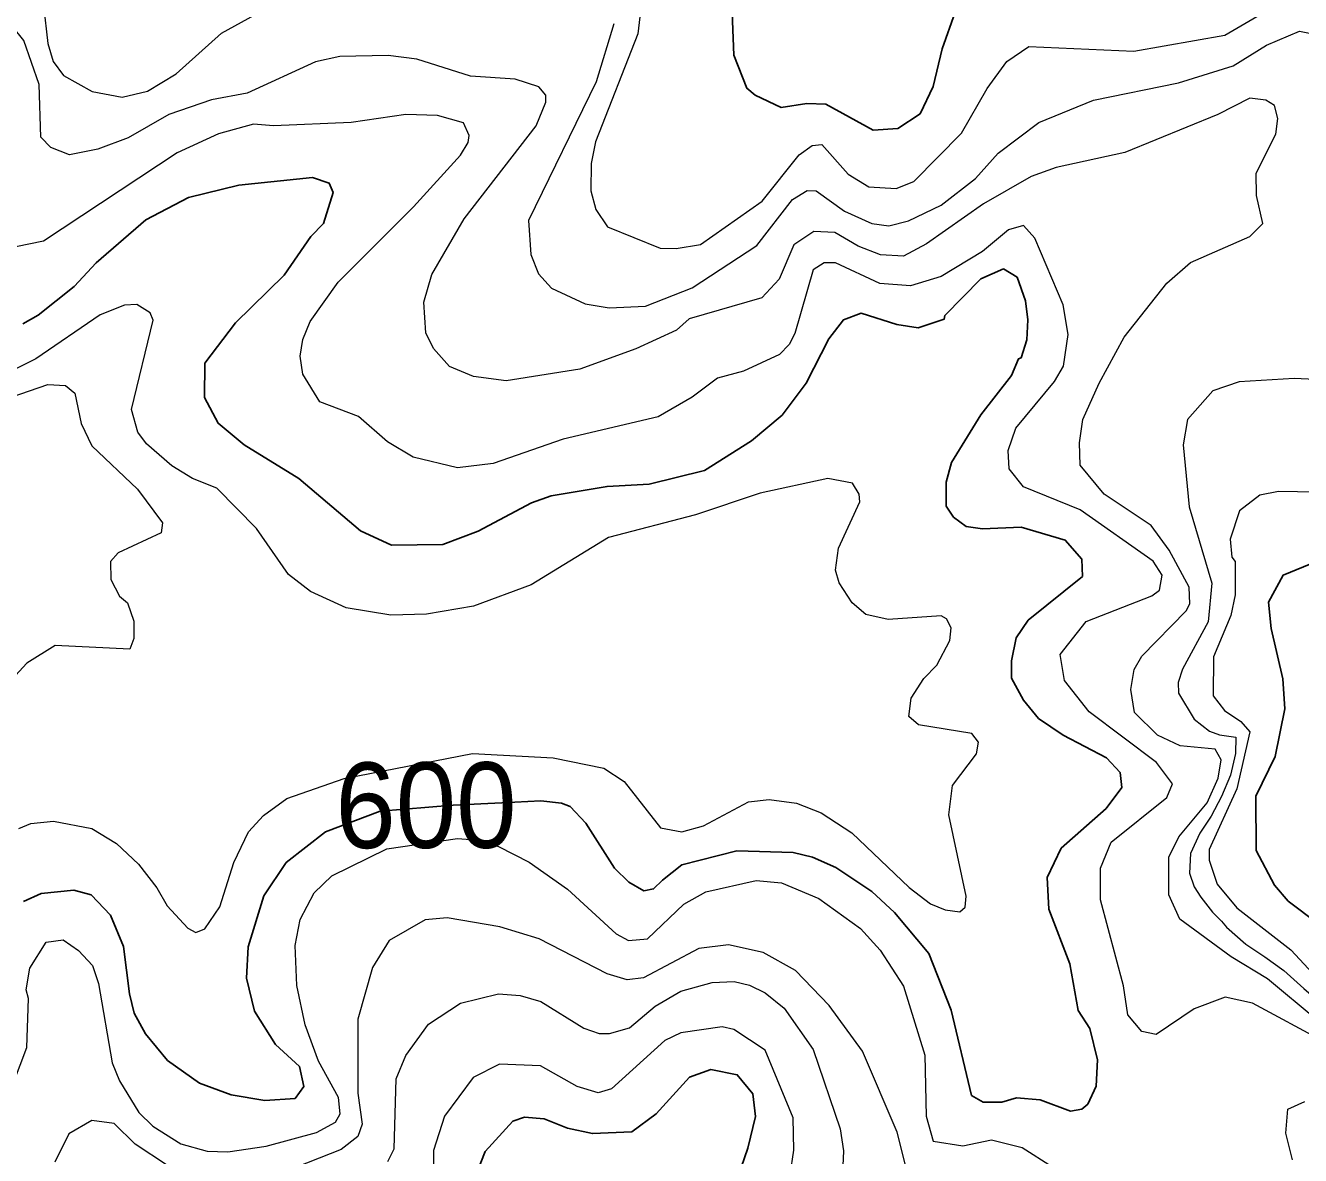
# Model space of a CAD drawing. Extents: x 673.3 to 698.5, y 6984.3 to 7012.3.
# Drawn here: x 674.46 to 675.652, y 7000.221 to 7001.278 of the extents above; entities that cross this region are included whole.
import ezdxf
from ezdxf.enums import TextEntityAlignment as Align

# ---------------------------------------------------------------- set-up
doc = ezdxf.new("R2010")
doc.units = 0
doc.header["$LTSCALE"] = 0.032
doc.layers.add('1', color=7, linetype='Continuous', lineweight=25)
doc.layers.add('2', color=7, linetype='Continuous', lineweight=13)
doc.layers.add('61', color=7, linetype='Continuous')

msp = doc.modelspace()

# ---------------------------------------------------------------- linework, layer by layer
at = {"layer": '1'}
for points in [[(675.3295, 7001.2906), (675.3173, 7001.2562), (675.3089, 7001.2209), (675.2966, 7001.1955), (675.2757, 7001.1817), (675.2526, 7001.18), (675.2083, 7001.2043), (675.1907, 7001.2052), (675.1666, 7001.2012), (675.1422, 7001.2127), (675.1344, 7001.2193), (675.1223, 7001.2503), (675.119, 7001.3379)], [(674.4572, 7000.9989), (674.4714, 7001.0069), (674.5053, 7001.0338), (674.5259, 7001.0559), (674.5724, 7001.0961), (674.6123, 7001.1171), (674.6594, 7001.1286), (674.7281, 7001.1359), (674.7439, 7001.1304), (674.7475, 7001.1218), (674.7385, 7001.0926), (674.7266, 7001.0806), (674.7018, 7001.0445), (674.6562, 7000.9997), (674.6274, 7000.9619), (674.6271, 7000.9299), (674.64, 7000.9058), (674.6643, 7000.8857), (674.7154, 7000.854), (674.7732, 7000.8052), (674.802, 7000.7916), (674.85, 7000.7923), (674.8833, 7000.8047), (674.9331, 7000.8313), (674.9516, 7000.838), (675.0037, 7000.8467), (675.0432, 7000.8489), (675.0949, 7000.8617), (675.1388, 7000.8894), (675.1676, 7000.9134), (675.1901, 7000.9432), (675.2113, 7000.9848), (675.2248, 7001.0027), (675.2415, 7001.0087), (675.2747, 7000.9981), (675.2949, 7000.9952), (675.319, 7001.0032), (675.3196, 7001.0066), (675.3535, 7001.041), (675.3745, 7001.0502)], [(675.3745, 7001.0502), (675.3874, 7001.0425), (675.3951, 7001.0203), (675.3975, 7001.0027), (675.3965, 7000.9838), (675.3911, 7000.9671), (675.3885, 7000.9661), (675.3821, 7000.9504), (675.3534, 7000.9138), (675.3261, 7000.8691), (675.321, 7000.8506), (675.3209, 7000.8281), (675.3279, 7000.8179), (675.3397, 7000.8093), (675.3549, 7000.807), (675.391, 7000.8086), (675.4324, 7000.7964), (675.4478, 7000.7786), (675.4484, 7000.7625), (675.3976, 7000.7214), (675.3866, 7000.705), (675.3822, 7000.6835), (675.3822, 7000.6673), (675.3932, 7000.6467), (675.4074, 7000.6296), (675.4304, 7000.6138), (675.4709, 7000.5927), (675.4838, 7000.5789), (675.4854, 7000.5648), (675.4705, 7000.5453), (675.4286, 7000.5081), (675.4156, 7000.4806), (675.417, 7000.4512), (675.4366, 7000.3998), (675.4444, 7000.3564), (675.4553, 7000.3394), (675.4627, 7000.3102), (675.4612, 7000.2855), (675.4535, 7000.2685), (675.448, 7000.2639), (675.4374, 7000.2622), (675.409, 7000.2727), (675.3869, 7000.2744), (675.3731, 7000.2704), (675.3556, 7000.2704), (675.3448, 7000.2768), (675.3257, 7000.3566), (675.3047, 7000.4095), (675.2727, 7000.4481), (675.2514, 7000.4675), (675.2178, 7000.49), (675.1959, 7000.4998), (675.1777, 7000.504), (675.1253, 7000.5056), (675.0737, 7000.4927), (675.0557, 7000.4783), (675.0472, 7000.47), (675.038, 7000.4682), (675.024, 7000.4762), (675.0108, 7000.4893), (674.9838, 7000.5317), (674.9692, 7000.5471), (674.961, 7000.5504), (674.9417, 7000.5525), (674.9052, 7000.5505), (674.8599, 7000.5484), (674.7914, 7000.5429), (674.7402, 7000.5234), (674.7035, 7000.4947), (674.6827, 7000.4636), (674.6679, 7000.4157), (674.6663, 7000.3864), (674.6738, 7000.3556), (674.6935, 7000.3244), (674.716, 7000.304), (674.72, 7000.2852), (674.7119, 7000.2738), (674.6835, 7000.272), (674.652, 7000.2772), (674.6226, 7000.2881), (674.5926, 7000.3096), (674.572, 7000.3344), (674.5614, 7000.3538), (674.5569, 7000.3717), (674.5514, 7000.416), (674.5392, 7000.4454), (674.521, 7000.4645), (674.505, 7000.469), (674.4744, 7000.4658), (674.4579, 7000.4584)], [(675.6965, 7000.4169), (675.6408, 7000.4587), (675.628, 7000.4735), (675.6109, 7000.5059), (675.6108, 7000.5568), (675.6289, 7000.5939), (675.6378, 7000.6385), (675.6359, 7000.6667), (675.6249, 7000.7138), (675.6225, 7000.7383), (675.6362, 7000.7636), (675.6744, 7000.7792)], [(674.8789, 7000.1966), (674.8898, 7000.2244), (674.9157, 7000.2527), (674.9266, 7000.2563), (674.9448, 7000.2548), (674.9666, 7000.246), (674.99, 7000.241), (675.027, 7000.2426), (675.0496, 7000.2594), (675.0808, 7000.2939), (675.1008, 7000.3011), (675.1255, 7000.2962), (675.1401, 7000.2784), (675.1427, 7000.2572), (675.1354, 7000.2275), (675.1166, 7000.1731)]]:
    msp.add_lwpolyline(points, dxfattribs=at)
at = {"layer": '2'}
for points in [[(675.0376, 7001.3129), (675.0324, 7001.2701), (674.993, 7001.1692), (674.9888, 7001.149), (674.9887, 7001.1232), (674.9931, 7001.106), (675.0041, 7001.0897), (675.0534, 7001.0698), (675.0685, 7001.0692), (675.0911, 7001.0732), (675.1487, 7001.1135), (675.1834, 7001.157), (675.1957, 7001.1658), (675.2047, 7001.1666), (675.2293, 7001.1389), (675.2487, 7001.1272), (675.2741, 7001.1254), (675.2908, 7001.1319), (675.3353, 7001.1772), (675.3594, 7001.219), (675.3777, 7001.2445), (675.3984, 7001.2583), (675.4964, 7001.2541), (675.5817, 7001.269), (675.6266, 7001.2953)], [(674.9178, 7001.2278), (674.8761, 7001.2305), (674.8258, 7001.2466), (674.7989, 7001.2499), (674.7539, 7001.2491), (674.7311, 7001.2441), (674.6672, 7001.2147), (674.6337, 7001.2084), (674.5937, 7001.1948), (674.5557, 7001.1728), (674.5273, 7001.1624), (674.5009, 7001.1571), (674.4833, 7001.1639), (674.4741, 7001.1735), (674.4724, 7001.2227), (674.458, 7001.264), (674.4477, 7001.2769), (674.4352, 7001.2793), (674.4241, 7001.2761), (674.4066, 7001.2627), (674.3866, 7001.2541), (674.3188, 7001.2521), (674.2891, 7001.2603), (674.2699, 7001.2886)], [(674.4766, 7001.2969), (674.4806, 7001.2611), (674.4857, 7001.2442), (674.4953, 7001.2313), (674.522, 7001.2163), (674.55, 7001.2109), (674.5737, 7001.2167), (674.6005, 7001.2328), (674.643, 7001.2708), (674.6742, 7001.2881)], [(675.01, 7001.2797), (674.9935, 7001.2253), (674.9301, 7001.0957)], [(674.9301, 7001.0957), (674.9323, 7001.0638), (674.9396, 7001.0455), (674.9517, 7001.0323), (674.9832, 7001.0176), (675.0057, 7001.0139), (675.0398, 7001.0155), (675.0833, 7001.0325), (675.144, 7001.0723), (675.1773, 7001.1153), (675.1908, 7001.1237), (675.1995, 7001.1233), (675.2259, 7001.1044), (675.2513, 7001.0927), (675.2672, 7001.0905), (675.2856, 7001.0952), (675.3164, 7001.11), (675.3485, 7001.1349), (675.3696, 7001.1586), (675.4076, 7001.1873), (675.4589, 7001.2082), (675.5382, 7001.2245), (675.5894, 7001.2402), (675.6207, 7001.2595), (675.6516, 7001.2727), (675.6719, 7001.2686)], [(675.6681, 7000.3473), (675.6215, 7000.3859), (675.5877, 7000.4064), (675.5396, 7000.4418), (675.5292, 7000.4645), (675.5292, 7000.4998), (675.5385, 7000.5187), (675.5651, 7000.5506), (675.5755, 7000.5736), (675.5783, 7000.5908), (675.5725, 7000.6007), (675.54, 7000.604), (675.5188, 7000.6138), (675.4972, 7000.6351), (675.4937, 7000.6567), (675.497, 7000.6755), (675.504, 7000.6878), (675.5455, 7000.7302), (675.549, 7000.7367), (675.5483, 7000.7525), (675.5296, 7000.7872), (675.5126, 7000.81), (675.4687, 7000.8393), (675.4464, 7000.8667), (675.4457, 7000.8874), (675.4488, 7000.9093), (675.464, 7000.9432), (675.4875, 7000.9865), (675.5273, 7001.0369), (675.5497, 7001.0562), (675.6052, 7001.0807), (675.6172, 7001.0927), (675.6114, 7001.1191), (675.611, 7001.1397), (675.6295, 7001.1764), (675.6313, 7001.1909), (675.628, 7001.2032), (675.6201, 7001.2082), (675.6051, 7001.2099), (675.575, 7001.1946), (675.4881, 7001.1593), (675.4239, 7001.145), (675.4005, 7001.1366), (675.3558, 7001.1111), (675.3025, 7001.0736), (675.281, 7001.0621), (675.2594, 7001.0635), (675.2385, 7001.0714), (675.2167, 7001.0844), (675.1973, 7001.0853), (675.1785, 7001.0729), (675.1648, 7001.0405), (675.1485, 7001.0232), (675.0806, 7001.0034), (675.0686, 7000.9929), (675.0308, 7000.9754), (674.9784, 7000.9563), (674.9094, 7000.9455), (674.8789, 7000.9496), (674.8563, 7000.9589), (674.8415, 7000.9759), (674.8343, 7000.9904), (674.8323, 7001.0192), (674.8398, 7001.0449), (674.87, 7001.0972), (674.9375, 7001.1842), (674.9464, 7001.2063), (674.9464, 7001.213), (674.9399, 7001.2206), (674.9178, 7001.2278)], [(675.1794, 7000.9897), (675.1742, 7000.9794), (675.1652, 7000.9702), (675.1315, 7000.9547), (675.1071, 7000.9479), (675.0835, 7000.9301), (675.0517, 7000.9118), (674.9627, 7000.8908), (674.8972, 7000.868), (674.8639, 7000.8641), (674.8225, 7000.8742), (674.7982, 7000.8883), (674.7713, 7000.912), (674.735, 7000.9258), (674.7192, 7000.9519), (674.7168, 7000.9685), (674.7191, 7000.9842), (674.7259, 7001.0011), (674.7523, 7001.038), (674.8226, 7001.1082), (674.8667, 7001.1566), (674.8738, 7001.1685), (674.8746, 7001.1752), (674.8696, 7001.1871), (674.8451, 7001.1938), (674.8155, 7001.1946), (674.7643, 7001.1873), (674.6917, 7001.1841), (674.6729, 7001.1856), (674.6402, 7001.1766), (674.6017, 7001.159), (674.4764, 7001.0761), (674.4507, 7001.0709)], [(675.6759, 7000.3263), (675.6077, 7000.3631), (675.582, 7000.3687), (675.5529, 7000.3578), (675.5175, 7000.3338), (675.5041, 7000.3365), (675.491, 7000.3523), (675.487, 7000.3793), (675.4652, 7000.4597), (675.4652, 7000.4896), (675.4752, 7000.5139), (675.5273, 7000.5557), (675.5326, 7000.5685), (675.5177, 7000.5884), (675.4549, 7000.6357), (675.4318, 7000.6652), (675.4277, 7000.6893), (675.452, 7000.7204), (675.5134, 7000.7444), (675.5206, 7000.7497), (675.5229, 7000.7635), (675.5146, 7000.7769), (675.4464, 7000.8248), (675.3934, 7000.8464), (675.38, 7000.8633), (675.3789, 7000.8802), (675.3863, 7000.9013), (675.4222, 7000.9448), (675.4308, 7000.9593), (675.435, 7000.9888), (675.4303, 7001.0165), (675.404, 7001.0789), (675.3934, 7001.091), (675.3794, 7001.0869), (675.355, 7001.0666), (675.3164, 7001.0433), (675.2875, 7001.0343), (675.2588, 7001.0367), (675.2175, 7001.0559), (675.2068, 7001.056), (675.1965, 7001.0493), (675.1794, 7000.9897)], [(674.4535, 7000.5266), (674.4647, 7000.5311), (674.486, 7000.5334), (674.5216, 7000.5267), (674.5447, 7000.5125), (674.5655, 7000.4932), (674.5827, 7000.4712), (674.5921, 7000.4542), (674.6115, 7000.4334), (674.6189, 7000.4293), (674.6276, 7000.4328), (674.6416, 7000.4532), (674.6546, 7000.4949), (674.6683, 7000.5236), (674.6823, 7000.5387), (674.7043, 7000.5546), (674.7579, 7000.5733), (674.878, 7000.5968), (674.9532, 7000.5927), (675.0008, 7000.583), (675.0197, 7000.5707), (675.0538, 7000.5272), (675.0737, 7000.5236), (675.094, 7000.529), (675.136, 7000.5514), (675.1554, 7000.5537), (675.1809, 7000.5504), (675.204, 7000.5413), (675.2326, 7000.5224), (675.2865, 7000.4715), (675.3064, 7000.4561), (675.3201, 7000.4504), (675.3337, 7000.4487), (675.3389, 7000.4531), (675.3397, 7000.4633), (675.3235, 7000.5395), (675.3269, 7000.5668), (675.3495, 7000.5965), (675.3512, 7000.6074), (675.345, 7000.6155), (675.2952, 7000.6237), (675.286, 7000.6314), (675.2883, 7000.6486), (675.3002, 7000.6669), (675.3122, 7000.6794), (675.3243, 7000.7024), (675.3258, 7000.7143), (675.3212, 7000.7227), (675.3163, 7000.7255), (675.2667, 7000.7223), (675.2458, 7000.7269), (675.233, 7000.7377), (675.2209, 7000.7565), (675.2176, 7000.7682), (675.2204, 7000.7889), (675.2402, 7000.8323), (675.2395, 7000.8395), (675.2334, 7000.8497), (675.2103, 7000.8541), (675.147, 7000.8404), (675.0864, 7000.8201), (675.0051, 7000.7988), (674.9328, 7000.7546), (674.8787, 7000.7346), (674.8347, 7000.7272), (674.8014, 7000.7263), (674.7596, 7000.7332), (674.7263, 7000.7485), (674.7057, 7000.7644), (674.6758, 7000.8072), (674.6386, 7000.8452), (674.6159, 7000.8541), (674.5965, 7000.866), (674.5728, 7000.8865), (674.5649, 7000.8976), (674.5588, 7000.9188), (674.579, 7001.0022), (674.5764, 7001.0092), (674.5639, 7001.0168), (674.5522, 7001.0162), (674.5295, 7001.0072), (674.4694, 7000.9661), (674.4437, 7000.9532)], [(674.4208, 7000.9215), (674.4806, 7000.9421), (674.4971, 7000.9411), (674.5057, 7000.9341), (674.5118, 7000.9057), (674.5217, 7000.8846), (674.5646, 7000.8442), (674.5879, 7000.8125), (674.5865, 7000.8034), (674.5464, 7000.7845), (674.5392, 7000.7763), (674.5394, 7000.7595), (674.5476, 7000.7441), (674.5552, 7000.7379), (674.5611, 7000.7206), (674.5611, 7000.7044), (674.5574, 7000.6943), (674.4874, 7000.6978), (674.4608, 7000.6812), (674.4259, 7000.6435)], [(675.6728, 7000.9463), (675.6465, 7000.9478), (675.5952, 7000.9447), (675.5703, 7000.9363), (675.5466, 7000.9093), (675.5426, 7000.8856), (675.5483, 7000.8276), (675.5694, 7000.7561), (675.5661, 7000.72), (675.5421, 7000.6757), (675.5381, 7000.6632), (675.5383, 7000.6532), (675.553, 7000.6289)], [(675.7211, 7000.8405), (675.6318, 7000.8419), (675.6143, 7000.8386), (675.5955, 7000.8238), (675.5866, 7000.7972), (675.5882, 7000.7804), (675.5913, 7000.7765), (675.5914, 7000.7453), (675.5874, 7000.7258), (675.5712, 7000.6871), (675.5708, 7000.6507), (675.5813, 7000.637), (675.5965, 7000.6267), (675.6051, 7000.6171), (675.5928, 7000.5637), (675.567, 7000.5069), (675.5671, 7000.4969), (675.5745, 7000.4744), (675.5928, 7000.4522), (675.6433, 7000.4129), (675.6883, 7000.3648)], [(675.553, 7000.6289), (675.5674, 7000.6178), (675.5766, 7000.6142), (675.592, 7000.6122), (675.5915, 7000.5968), (675.5869, 7000.5764), (675.5787, 7000.5564), (675.569, 7000.538), (675.5582, 7000.5221), (675.5495, 7000.5032), (675.5485, 7000.4848), (675.5531, 7000.472), (675.5592, 7000.4622), (675.57, 7000.4484), (675.5787, 7000.4397), (675.5833, 7000.4341), (675.6012, 7000.4183), (675.6191, 7000.4065), (675.637, 7000.3937), (675.6555, 7000.3768), (675.6739, 7000.361), (675.6923, 7000.3451)], [(674.649, 7000.2239), (674.6848, 7000.2293), (674.732, 7000.242), (674.7496, 7000.2519), (674.7541, 7000.2596), (674.7526, 7000.2747), (674.7337, 7000.3088), (674.7212, 7000.3427), (674.7135, 7000.3796), (674.7119, 7000.417), (674.7165, 7000.4415), (674.7296, 7000.4663), (674.7463, 7000.4822), (674.7977, 7000.5077), (674.8638, 7000.5171), (674.8845, 7000.5155), (674.9022, 7000.5097), (674.9309, 7000.495), (674.9667, 7000.4697), (675.0124, 7000.4281), (675.0238, 7000.4219), (675.0415, 7000.4232), (675.0757, 7000.4559), (675.096, 7000.4672), (675.1432, 7000.4779), (675.1669, 7000.4757), (675.2019, 7000.461), (675.2407, 7000.4329), (675.2593, 7000.4126), (675.281, 7000.3789), (675.3009, 7000.3146), (675.3023, 7000.2574), (675.3087, 7000.2339), (675.3367, 7000.2296), (675.3634, 7000.2352), (675.3921, 7000.2282), (675.4204, 7000.2101)], [(675.2827, 7000.2128), (675.2752, 7000.2424), (675.2427, 7000.3183), (675.2116, 7000.361), (675.1799, 7000.3936), (675.1499, 7000.4104), (675.1174, 7000.4176), (675.0897, 7000.4144), (675.0377, 7000.3868), (675.0224, 7000.3851), (675.0037, 7000.3906), (674.9402, 7000.4232), (674.9035, 7000.4344), (674.8542, 7000.4429), (674.8335, 7000.4412), (674.7998, 7000.4217), (674.7844, 7000.3966), (674.7706, 7000.3482), (674.7705, 7000.2789), (674.7745, 7000.2499), (674.7707, 7000.2382), (674.755, 7000.2263), (674.7021, 7000.2052)], [(674.4433, 7000.2745), (674.461, 7000.3216), (674.4625, 7000.3675), (674.4603, 7000.3757), (674.4638, 7000.396), (674.479, 7000.4201), (674.495, 7000.4225), (674.5094, 7000.4125), (674.5223, 7000.3984), (674.5279, 7000.3815), (674.5408, 7000.3072), (674.5475, 7000.2904), (674.5657, 7000.2608), (674.5787, 7000.2481), (674.6051, 7000.2316), (674.6298, 7000.2247), (674.649, 7000.2239)], [(674.7987, 7000.2148), (674.8046, 7000.2269), (674.8064, 7000.2923), (674.8155, 7000.3141), (674.8366, 7000.3435), (674.8667, 7000.3631), (674.9021, 7000.372), (674.9223, 7000.3704), (674.9418, 7000.3646), (674.982, 7000.3397), (674.9963, 7000.3348), (675.006, 7000.3347), (675.0248, 7000.3401), (675.0488, 7000.3604), (675.0728, 7000.3742), (675.1022, 7000.3825), (675.1226, 7000.3834), (675.137, 7000.3801), (675.1516, 7000.3728), (675.1693, 7000.3584), (675.1964, 7000.3199), (675.2217, 7000.2455), (675.225, 7000.225), (675.2233, 7000.19)], [(675.1751, 7000.2024), (675.1784, 7000.2255), (675.1777, 7000.2558), (675.1516, 7000.3191), (675.1223, 7000.3386), (675.1113, 7000.341), (675.0729, 7000.3352), (675.0578, 7000.3281), (675.0078, 7000.283), (674.9953, 7000.2793), (674.9757, 7000.285), (674.9415, 7000.3044), (674.903, 7000.306), (674.8786, 7000.2934), (674.8517, 7000.2573), (674.8413, 7000.2252), (674.8412, 7000.1825)], [(675.6451, 7000.2164), (675.6388, 7000.2416), (675.6406, 7000.264), (675.6565, 7000.271)], [(674.5924, 7000.2111), (674.5622, 7000.2312), (674.5425, 7000.2505), (674.5217, 7000.2532), (674.5002, 7000.2407), (674.4871, 7000.2144)]]:
    msp.add_lwpolyline(points, dxfattribs=at)

# ---------------------------------------------------------------- texts
at = {"layer": '61', "width": 0.95}
msp.add_text('600', height=0.08, rotation=0.115, dxfattribs=at).set_placement((674.8344, 7000.5084), align=Align.CENTER)

doc.saveas('drawing.dxf')
